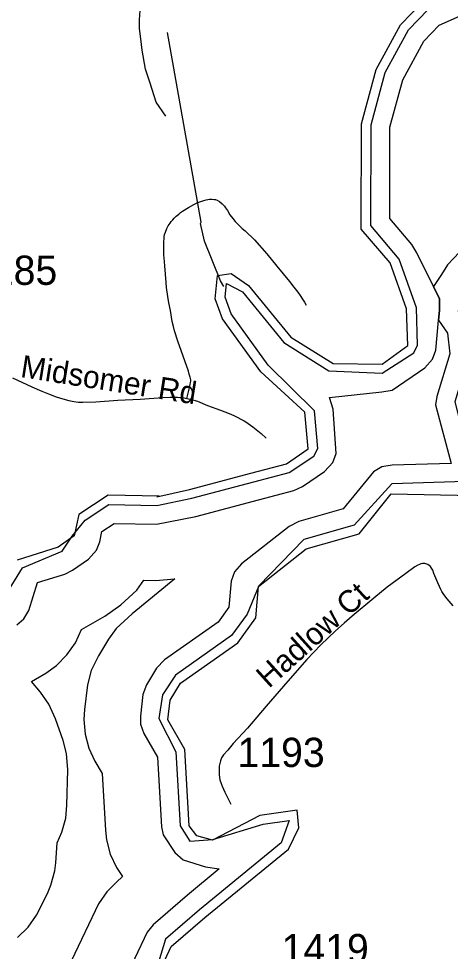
# Model space of a CAD drawing. Extents: x 1383679 to 1536984, y 460658 to 651027.
# Drawn here: x 1402163 to 1404003, y 537796 to 541777 of the extents above; entities that cross this region are included whole.
import ezdxf

# ---------------------------------------------------------------- set-up
doc = ezdxf.new("R2010")
doc.units = 0
for name, color, linetype in [('Exist Hydrographic Bay Label', 7, 'Continuous'), ('Exist Hydrographic Buffer Line', 7, 'Continuous'), ('Exist Hydrographic Misc Water Feature', 7, 'Continuous'), ('Exist Road Non-System Type 51', 7, 'Continuous'), ('Exist Road Secondary Type 51 Attributed', 7, 'Continuous'), ('Exist Road Secondary Type 51 Label', 7, 'Continuous'), ('Exist Road Secondary Type 51 Number Label', 7, 'Continuous')]:
    doc.layers.add(name, color=color, linetype=linetype)

msp = doc.modelspace()

# ---------------------------------------------------------------- linework, layer by layer
at = {"layer": 'Exist Hydrographic Bay Label'}
for points in [[(1402751.1, 539736.8), (1402890.7, 539766.9), (1403153.1, 539837), (1403304.1, 539876.6), (1403397.1, 539940.4), (1403383, 540098.2), (1403195, 540269.4), (1403032.1, 540495.9), (1403001, 540581.8), (1403011.1, 540680.1), (1403069.1, 540688.8), (1403143, 540638.1), (1403323.1, 540417.8), (1403504, 540305.8), (1403712, 540301.7), (1403822.1, 540381.5), (1403817, 540539.2), (1403746.1, 540734.3), (1403623.1, 540877.9), (1403624.1, 541327.6), (1403687, 541559.4), (1403791.1, 541750.9), (1403884.1, 541847.5)], [(1402713, 537602.7), (1402812.7, 537816.3), (1402957, 537940.4), (1403313, 538231.9), (1403357, 538323), (1403350, 538398.6), (1403191, 538375.5), (1402989, 538271.3), (1402923, 538289), (1402890, 538332.4), (1402871, 538657.7), (1402799, 538783.9), (1402809, 538869), (1402852, 538940.4), (1403097, 539112.7), (1403174, 539219.5), (1403185.1, 539353.8), (1403388.1, 539513.9), (1403615.1, 539578.3), (1403751, 539749.4), (1404243, 539739.5)], [(1402761.5, 539739.5), (1402544.5, 539743.8), (1402418.5, 539661.1), (1402399.5, 539569.5), (1402331.5, 539521.7), (1402155.5, 539466.1)]]:
    msp.add_lwpolyline(points, dxfattribs=at)
at = {"layer": 'Exist Hydrographic Buffer Line'}
for p, q in [((1402348.5, 539504.2), (1402390.7, 539568.9)), ((1402892.8, 538266.9), (1402990.7, 538273.5))]:
    msp.add_line(p, q, dxfattribs=at)
for points in [[(1402154.5, 539189.8), (1402184.6, 539215.5), (1402205.4, 539251.6), (1402242.5, 539369.9), (1402358.8, 539406.6), (1402391.8, 539422.9), (1402459.8, 539470.8), (1402494.6, 539508.9), (1402508.2, 539544.6), (1402517.1, 539587.5), (1402570.4, 539622.5), (1402750.3, 539619), (1402917.7, 539651.7), (1403185.5, 539723.1), (1403336.2, 539762.7), (1403373.6, 539779.8), (1403466.6, 539843.6), (1403502.7, 539882.6), (1403516.9, 539921.8), (1403504.2, 540111), (1403488.6, 540160.3), (1403711.3, 540183.9), (1403754.7, 540191.1), (1403894.1, 540286.5), (1403927.6, 540323.7), (1403941.9, 540362.8), (1403953.1, 540489.5), (1403956.8, 540531.6), (1403957.6, 540581.9), (1403932, 540633.2), (1403860.5, 540777.5), (1403839.7, 540813.6), (1403744.7, 540924.3), (1403745.7, 541313.6), (1403800.8, 541516.6), (1403890.4, 541681.5), (1403956, 541749.7), (1404221, 541869)], [(1402390.7, 539568.9), (1402445.4, 539636.1), (1402547.2, 539703), (1402751.9, 539698.9), (1402900.7, 539729.9), (1403164.9, 539800.5), (1403315.9, 539840.1), (1403421.4, 539909.6), (1403438.7, 539942.6), (1403424.5, 540103.9), (1403226.7, 540298.3), (1403069.4, 540516.9), (1403043.4, 540589), (1403049.3, 540647.3), (1403117.3, 540610.5), (1403293.7, 540394.7), (1403484.6, 540274), (1403712.8, 540263.8), (1403847.2, 540351.3), (1403863.7, 540383.6), (1403858.6, 540542.6), (1403785.3, 540750.1), (1403664.7, 540894.8), (1403665.7, 541324.3), (1403726.1, 541546.6), (1403825.3, 541729.3), (1403909.2, 541816.3)], [(1404095.6, 540836.2), (1403991.3, 540726.6), (1403965.9, 540685.4), (1403932, 540633.2), (1403957.6, 540581.9), (1403956.8, 540531.6), (1403953.1, 540489.5), (1403991.7, 540434), (1404000.8, 540346.6), (1403945.7, 540164.1), (1403940.7, 540129.4), (1404007.2, 539878.7), (1403755.1, 539871.5), (1403711.6, 539864.4), (1403675.5, 539843.5), (1403546.8, 539685.3), (1403357, 539631.5), (1403315.4, 539610.2), (1403112.4, 539450.1), (1403082.7, 539415.9), (1403068.5, 539376.7), (1403058.7, 539264.7), (1403013.1, 539201.4), (1402784.7, 539040.7), (1402750.9, 539004.5), (1402707.9, 538933.2), (1402692.4, 538892), (1402681.4, 538800), (1402682.5, 538765.2), (1402696.4, 538726.6), (1402754.5, 538624.8), (1402771.9, 538327.5), (1402778.8, 538293.5), (1402829.2, 538218.5), (1402864.6, 538187.3), (1402959.5, 538157.6), (1403017.2, 538148.5), (1402882.6, 538035.4), (1402736.1, 537909.4), (1402710.3, 537878.4), (1402606, 537655.7)], [(1404078.7, 540644.4), (1404036.7, 540530.3), (1404069.7, 540457.9), (1404082, 540338.8), (1404022.3, 540141), (1404084.2, 539900.5), (1404178.5, 539804.8), (1404068.3, 539801.4), (1403753.4, 539791.6), (1403593.4, 539615.4), (1403378.8, 539554.5), (1403186.7, 539355.9), (1403136.6, 539236), (1403070.1, 539143.7), (1402830.7, 538975.2), (1402776.4, 538891.8), (1402760.9, 538790.7), (1402833.3, 538648.2), (1402851.7, 538332.2), (1402892.8, 538266.9)], [(1401027.6, 538438.3), (1401173.6, 538251.4), (1401397.3, 538044.4), (1401448.7, 537995.9), (1401492.5, 537928.2), (1401663.4, 537945.6), (1401945.7, 538095.6), (1401997.6, 538184.6), (1402013, 538342.6), (1402044.9, 538410.9), (1402051.6, 538578), (1402017.5, 538684.4), (1401815.1, 538925), (1401810.6, 538967.9), (1401847.8, 539053.3), (1401933.6, 539150.4), (1402092.6, 539292.7), (1402178.6, 539433.6), (1402348.5, 539504.2)], [(1402158, 537854.9), (1402202.4, 537899.3), (1402238.4, 537950.8), (1402285, 538043.7), (1402300, 538079.1), (1402316.2, 538139.8), (1402320.5, 538173.7), (1402327.4, 538259.6), (1402347, 538304.7), (1402363.2, 538365.3), (1402368.6, 538420.7), (1402371.6, 538571.7), (1402366.2, 538641.2), (1402351.9, 538696.3), (1402319.9, 538788.9), (1402291.4, 538851.3), (1402255.4, 538902.7), (1402217.1, 538947.5), (1402278.1, 538984.1), (1402324, 539016.9), (1402368.4, 539061.3), (1402404.4, 539112.7), (1402431, 539169.5), (1402530, 539226.7), (1402598, 539274.6), (1402666.5, 539337.5), (1402696.2, 539380), (1402745.5, 539379), (1402827.9, 539385.5), (1402646.6, 539237), (1402577.9, 539173.9), (1402545.5, 539128.5)], [(1402545.5, 539128.5), (1402502.4, 539057.2), (1402472.3, 538994.3), (1402456.1, 538933.7), (1402443.1, 538827.8), (1402440.7, 538786), (1402446.1, 538723.5), (1402462.3, 538662.9), (1402488, 538607.6), (1402518.2, 538554.7), (1402532.3, 538313.5), (1402537.1, 538272), (1402553.3, 538211.4), (1402579.8, 538154.5), (1402605.3, 538116.3), (1402579.6, 538091.4), (1402538.5, 538049.8), (1402502.5, 537998.4), (1402388.5, 537757.1), (1402360.2, 537667.5), (1402354.8, 537605), (1402360.2, 537542.5), (1402376.4, 537481.9), (1402436.3, 537336.3)], [(1402990.7, 538273.5), (1403205, 538339.1), (1403315.7, 538355.1), (1403282.4, 538259.5), (1402933.3, 537973.5), (1402788.3, 537848.8), (1402714.8, 537605)]]:
    msp.add_lwpolyline(points, dxfattribs=at)
at = {"layer": 'Exist Hydrographic Misc Water Feature'}
for points in [[(1402789.7, 541360.5), (1402749.2, 541421.2), (1402722.9, 541501.3), (1402704.1, 541561.6), (1402689.7, 541642.3), (1402682.8, 541690.9), (1402677.6, 541734.4), (1402678.5, 541772.2), (1402681.3, 541812.3), (1402682.7, 541878.8), (1402692, 541940.1), (1402690.6, 541972.1), (1402681.6, 542022.4), (1402665.2, 542097.4), (1402635, 542185.8), (1402591.9, 542322.9)], [(1403036.9, 540634.3), (1403022.9, 540658.1), (1402954.7, 540827.5), (1402938.3, 540902.4), (1402940.4, 540907.8), (1402797, 541717.6)]]:
    msp.add_lwpolyline(points, dxfattribs=at)
at = {"layer": 'Exist Road Non-System Type 51'}
for points in [[(1402879.4, 540156.2), (1402888.3, 540189.6), (1402893.8, 540215.2), (1402895.2, 540224.4), (1402896.5, 540229.6), (1402896.1, 540236), (1402893.9, 540246.2), (1402890, 540259.5), (1402886.4, 540271.9), (1402864.2, 540336.6), (1402841, 540399.9), (1402827.3, 540444.6), (1402822.1, 540463.7), (1402817.5, 540485.1), (1402809.5, 540530.9), (1402802.4, 540563.7), (1402798.2, 540591.1), (1402793.5, 540629.6), (1402791.1, 540651.2), (1402785.5, 540722.4), (1402783.2, 540756.1), (1402781.9, 540767.2), (1402781.9, 540787.7), (1402781.6, 540816.9), (1402783.1, 540845.9), (1402784.9, 540856.1), (1402788.2, 540865.9), (1402794.3, 540881.7), (1402800.7, 540892.8), (1402808, 540903.5), (1402813.1, 540911.2), (1402820, 540918.4), (1402825.1, 540924.9), (1402834.5, 540934.3), (1402845.2, 540942.8), (1402853.3, 540949.2), (1402861.9, 540955.1), (1402886.6, 540970.7), (1402908.9, 540983.4), (1402926.9, 540992.8), (1402938.8, 540997.1), (1402952.5, 541001.4), (1402962.8, 541003.9), (1402975.9, 541006.3), (1402986.7, 541006.9), (1402996.5, 541005.6), (1403002.5, 541004.8), (1403009.4, 541002.1), (1403018.5, 540997.2), (1403030.1, 540987.1), (1403039.7, 540976.4), (1403044.9, 540969.3), (1403052.5, 540958), (1403063.7, 540940.2), (1403075.5, 540923.7), (1403086.3, 540911.2), (1403097.7, 540899.9), (1403115.8, 540881.3), (1403127.9, 540870.9), (1403168.1, 540833.4), (1403221, 540773.1), (1403263.8, 540720.6), (1403317, 540655.9), (1403336.5, 540630.8), (1403352.6, 540609.5), (1403363, 540594.9), (1403372.7, 540580.2), (1403380.9, 540566.7), (1403388.2, 540554.6)], [(1402879.4, 540156.2), (1402893.2, 540153.4), (1402925, 540143.8), (1402968.5, 540126.1), (1403023.9, 540105.6), (1403060.7, 540091.5), (1403080.8, 540083), (1403094, 540076.1), (1403113.3, 540066.7), (1403124.8, 540060.3), (1403131.7, 540056), (1403141.5, 540049.6), (1403161.3, 540034.9), (1403175.3, 540024), (1403197.1, 540006.6), (1403218.7, 539987)]]:
    msp.add_lwpolyline(points, dxfattribs=at)
at = {"layer": 'Exist Road Secondary Type 51 Attributed'}
for points in [[(1402135.9, 540243.5), (1402219.3, 540205.2), (1402260.7, 540187.2), (1402289.4, 540175.3), (1402322.7, 540162.9), (1402351.4, 540154.4), (1402376.5, 540147.5), (1402397.9, 540143.1), (1402417.2, 540140.8), (1402436.5, 540140.4), (1402491.3, 540142), (1402584.8, 540149.1), (1402681.3, 540153.6), (1402777.6, 540160.1), (1402808.9, 540161.6), (1402821.3, 540161.6), (1402840.5, 540161.2), (1402849.5, 540160.7), (1402862.6, 540159.5), (1402879.4, 540156.2)], [(1403894.1, 539451.2), (1403889.6, 539451.2), (1403884.6, 539451.2), (1403878.1, 539450.2), (1403871.6, 539447.7), (1403864.6, 539444.2), (1403851.8, 539436.7), (1403813.4, 539409.3), (1403734.1, 539350.4), (1403676.7, 539304.1), (1403585.3, 539227), (1403550.2, 539196.8), (1403514.3, 539164.9), (1403451, 539103.9), (1403391.8, 539041.2), (1403310.6, 538949.5), (1403218.7, 538842.2), (1403138.2, 538749.1), (1403076.8, 538683.1), (1403054.9, 538655.5), (1403036.4, 538634.4), (1403027.9, 538622), (1403023, 538610), (1403020.2, 538597.4), (1403018.2, 538586.2), (1403017.1, 538569.9), (1403017.5, 538558.1), (1403017.5, 538550.7), (1403019.5, 538538.2), (1403021, 538528.2), (1403025.4, 538512.8), (1403030.4, 538500.8), (1403035.9, 538488.3), (1403041.4, 538476.1), (1403068, 538424.9)], [(1404015.3, 539271.4), (1403989.6, 539300.4), (1403976, 539319), (1403967.5, 539332), (1403963, 539340.4), (1403956.5, 539352.9), (1403950.1, 539368.4), (1403941.6, 539388.8), (1403933.5, 539409.3), (1403928.1, 539423.2), (1403922.8, 539432.4), (1403918.2, 539438.7), (1403913.2, 539443.2), (1403908, 539446.7), (1403899.6, 539450.2), (1403894.1, 539451.2)]]:
    msp.add_lwpolyline(points, dxfattribs=at)

# ---------------------------------------------------------------- texts
at = {"layer": 'Exist Road Secondary Type 51 Label'}
for s, rotation, p in [('Midsomer Rd', 351.0574, (1402166.7, 540248)), ('Hadlow Ct', 42.0599, (1403229.2, 538916.1))]:
    msp.add_text(s, height=95, rotation=rotation, dxfattribs=at).set_placement(p)
at = {"layer": 'Exist Road Secondary Type 51 Number Label'}
for s, p in [('1185', (1401955.2, 540640.8)), ('1193', (1403095.7, 538583)), ('1419', (1403283.8, 537745.3))]:
    msp.add_text(s, height=125, dxfattribs=at).set_placement(p)

doc.saveas('drawing.dxf')
